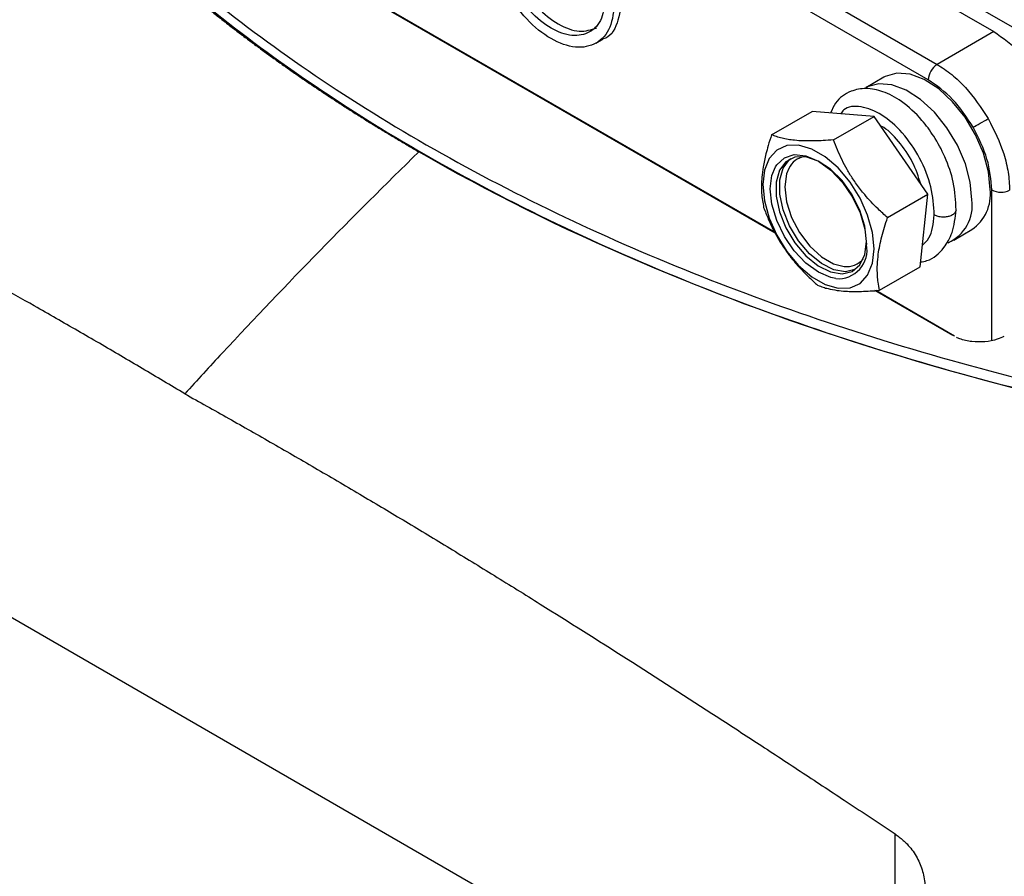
# Model space of a CAD drawing. Header units: millimetres. Extents: x -0.57 to 0.95, y -0.4 to 0.71.
# Tile 257 of 260: x 0.6868 to 0.7634, y 0.5296 to 0.5963. Entities that reach past the tile are written whole.
import ezdxf

# ---------------------------------------------------------------- set-up
doc = ezdxf.new("R2010")
doc.units = ezdxf.units.MM
doc.layers.add('FORMAT', color=7, linetype='Continuous')

msp = doc.modelspace()

# ---------------------------------------------------------------- linework, layer by layer
at = {"layer": 'FORMAT', "color": 7, "linetype": 'Continuous', "lineweight": 25}
for p, q in [((0.704683, 0.628804), (0.762603, 0.595368)), ((0.700565, 0.626082), (0.758187, 0.592818)), ((0.757504, 0.591608), (0.699882, 0.624872)), ((0.745583, 0.579685), (0.695779, 0.608436)), ((0.745554, 0.579744), (0.695844, 0.608441)), ((0.762603, 0.595368), (0.758187, 0.592818)), ((0.731627, 0.594474), (0.732194, 0.594801)), ((0.754052, 0.591816), (0.752638, 0.591)), ((0.745303, 0.587335), (0.748456, 0.589154)), ((0.753277, 0.58876), (0.748456, 0.589154)), ((0.750124, 0.58694), (0.753277, 0.58876)), ((0.757479, 0.582707), (0.753277, 0.58876)), ((0.762451, 0.571334), (0.762451, 0.58304)), ((0.754326, 0.580887), (0.757479, 0.582707)), ((0.756859, 0.577049), (0.757479, 0.582707)), ((0.759487, 0.579135), (0.760902, 0.579951)), ((0.753707, 0.575229), (0.756859, 0.577049)), ((0.759403, 0.571707), (0.753346, 0.575203)), ((0.759557, 0.57166), (0.753411, 0.575208)), ((0.644298, 0.573915), (0.748507, 0.513756)), ((0.754912, 0.523038), (0.754912, 0.532919))]:
    msp.add_line(p, q, dxfattribs=at)
at = {"layer": 'FORMAT', "color": 7, "linetype": 'Continuous', "lineweight": 25, "flags": 128}
for points in [[(0.715128, 0.623965), (0.71592, 0.623508), (0.724128, 0.61877), (0.732335, 0.614032), (0.740543, 0.609294), (0.74875, 0.604556), (0.756958, 0.599817), (0.765166, 0.595079), (0.765355, 0.59497)], [(0.762321, 0.583088), (0.76219, 0.584453), (0.761805, 0.585895), (0.761187, 0.587337), (0.760369, 0.588701), (0.759395, 0.589912), (0.758318, 0.590907), (0.757195, 0.59163), (0.756088, 0.592044), (0.755055, 0.592126), (0.754153, 0.591871), (0.754052, 0.591816)], [(0.760906, 0.582271), (0.760776, 0.583637), (0.760391, 0.585079), (0.759773, 0.586521), (0.758955, 0.587884), (0.757981, 0.589096), (0.756904, 0.59009), (0.755781, 0.590814), (0.754673, 0.591228), (0.753641, 0.59131), (0.752739, 0.591055), (0.752638, 0.591)], [(0.761002, 0.587916), (0.76111, 0.587978), (0.761239, 0.588052), (0.761384, 0.588136), (0.761542, 0.588227), (0.761706, 0.588322), (0.761869, 0.588416), (0.762027, 0.588508), (0.762174, 0.588592)], [(0.753279, 0.578457), (0.753153, 0.579727), (0.752782, 0.581069), (0.752189, 0.582405), (0.751407, 0.583656), (0.750482, 0.584751), (0.749468, 0.585625), (0.748423, 0.586228), (0.747408, 0.586525), (0.746483, 0.586498), (0.745701, 0.58615), (0.745108, 0.585499), (0.744738, 0.584585), (0.744612, 0.58346), (0.744738, 0.58219), (0.745108, 0.580848), (0.745701, 0.579513), (0.746483, 0.578261), (0.747408, 0.577167), (0.748423, 0.576292), (0.749468, 0.575689), (0.750482, 0.575392), (0.751407, 0.575419), (0.752189, 0.575768), (0.752782, 0.576418), (0.753153, 0.577332), (0.753279, 0.578457)], [(0.745594, 0.584831), (0.7457, 0.584996), (0.746295, 0.585549), (0.747071, 0.585788), (0.747975, 0.585699), (0.748945, 0.585286), (0.749915, 0.584579), (0.750819, 0.583625), (0.751595, 0.582489), (0.752191, 0.581249), (0.752565, 0.579989), (0.752693, 0.578795)], [(0.752693, 0.57904), (0.752562, 0.580217), (0.752178, 0.581459), (0.751571, 0.582672), (0.750784, 0.583767), (0.749877, 0.584663), (0.748916, 0.585294), (0.747973, 0.585612), (0.747118, 0.585594), (0.746415, 0.585241), (0.745914, 0.58458), (0.745655, 0.583659), (0.745655, 0.582547), (0.745914, 0.581327), (0.746415, 0.580088), (0.747118, 0.578923), (0.747973, 0.577918), (0.748916, 0.577147), (0.749877, 0.576669), (0.750784, 0.576517), (0.751571, 0.576704), (0.752178, 0.577216), (0.752562, 0.578014), (0.752693, 0.57904)], [(0.751795, 0.576839), (0.751067, 0.57668), (0.750159, 0.576832), (0.749199, 0.57731), (0.748256, 0.578081), (0.747401, 0.579086), (0.746698, 0.580251), (0.746197, 0.58149), (0.745938, 0.58271), (0.745938, 0.583822), (0.746197, 0.584743), (0.746698, 0.585404), (0.746803, 0.585486)], [(0.750311, 0.57614), (0.749915, 0.576218), (0.748945, 0.576631), (0.747975, 0.577338), (0.747071, 0.578293), (0.746295, 0.579428), (0.7457, 0.580668), (0.745325, 0.581928), (0.745198, 0.583122), (0.745325, 0.584168), (0.745594, 0.584831)], [(0.746638, 0.584724), (0.746464, 0.584289), (0.746329, 0.583285), (0.746464, 0.582126), (0.746856, 0.580906), (0.747476, 0.579723), (0.748272, 0.578673), (0.749179, 0.577841), (0.750125, 0.577295), (0.750954, 0.577084)]]:
    msp.add_lwpolyline(points, dxfattribs=at)
at = {"layer": 'FORMAT', "color": 7, "linetype": 'Continuous', "lineweight": 25}
for centre, radius, start, end in [((0.759047, 0.591535), 0.0015444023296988, 123.850043, 177.304797), ((0.748133, 0.583992), 0.0016641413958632, 100.094691, 153.906489), ((0.758998, 0.582702), 0.0033453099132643, 304.692289, 6.619891), ((0.763159, 0.584413), 0.001544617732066, 242.699347, 296.146), ((0.757745, 0.581851), 0.0031889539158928, 293.952511, 7.570877), ((0.750497, 0.578369), 0.0022369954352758, 265.225415, 10.971031), ((0.751139, 0.578798), 0.0017232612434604, 263.853228, 318.97041)]:
    msp.add_arc(centre, radius, start, end, dxfattribs=at)
for points, knots in [([(0.6745736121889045, 0.6320879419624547), (0.6746654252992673, 0.6318480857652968), (0.6748489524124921, 0.6313686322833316), (0.6751359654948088, 0.6306517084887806), (0.6754313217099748, 0.6299369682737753), (0.6757358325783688, 0.6292245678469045), (0.6760492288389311, 0.6285144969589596), (0.6763715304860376, 0.6278067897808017), (0.6767026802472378, 0.6271014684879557), (0.6770426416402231, 0.6263985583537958), (0.6773913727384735, 0.6256980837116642), (0.6777488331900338, 0.6250000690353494), (0.6781149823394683, 0.6243045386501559), (0.6784897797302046, 0.6236115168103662), (0.678873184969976, 0.622921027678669), (0.6792651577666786, 0.6222330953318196), (0.6796656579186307, 0.6215477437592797), (0.6800746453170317, 0.6208649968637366), (0.6804920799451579, 0.6201848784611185), (0.6809179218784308, 0.6195074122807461), (0.6813521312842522, 0.6188326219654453), (0.6817946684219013, 0.618160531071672), (0.6822454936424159, 0.617491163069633), (0.6827045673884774, 0.6168245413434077), (0.6831718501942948, 0.6161606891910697), (0.6836473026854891, 0.6154996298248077), (0.6841308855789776, 0.6148413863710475), (0.6846225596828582, 0.6141859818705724), (0.685122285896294, 0.6135334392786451), (0.6856300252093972, 0.6128837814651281), (0.686145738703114, 0.6122370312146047), (0.6866693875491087, 0.6115932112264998), (0.687200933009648, 0.6109523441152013), (0.6877403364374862, 0.6103144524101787), (0.6882875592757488, 0.6096795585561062), (0.6888425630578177, 0.6090476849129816), (0.6894053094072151, 0.6084188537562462), (0.6899757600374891, 0.6077930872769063), (0.6905538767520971, 0.6071704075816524), (0.6911396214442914, 0.6065508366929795), (0.6917329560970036, 0.605934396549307), (0.6923338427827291, 0.6053211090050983), (0.6929422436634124, 0.6047109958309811), (0.6935581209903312, 0.6041040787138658), (0.6941814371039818, 0.603500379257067), (0.6948121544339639, 0.6028999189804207), (0.6954502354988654, 0.6023027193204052), (0.6960956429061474, 0.6017088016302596), (0.6967483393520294, 0.6011181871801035), (0.6974082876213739, 0.6005308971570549), (0.6980754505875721, 0.5999469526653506), (0.6987497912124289, 0.5993663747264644), (0.6994312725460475, 0.598789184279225), (0.7001198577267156, 0.5982154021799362), (0.7008155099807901, 0.5976450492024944), (0.7015181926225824, 0.5970781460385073), (0.7022278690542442, 0.5965147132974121), (0.7029445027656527, 0.5959547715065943), (0.7036680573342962, 0.5953983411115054), (0.7043984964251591, 0.5948454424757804), (0.7051357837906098, 0.5942960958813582), (0.7058798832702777, 0.5937503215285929), (0.7066307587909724, 0.5932081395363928), (0.7073883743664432, 0.5926695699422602), (0.7081526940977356, 0.5921346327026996), (0.7089236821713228, 0.5916033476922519), (0.7097013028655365, 0.591075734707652), (0.7104855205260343, 0.5905518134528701), (0.7112762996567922, 0.5900316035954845), (0.7120736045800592, 0.5895151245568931), (0.7128774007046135, 0.5890023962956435), (0.7136876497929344, 0.5884934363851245), (0.7145043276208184, 0.5879882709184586), (0.7153273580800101, 0.5874868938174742), (0.7161568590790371, 0.5869894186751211), (0.7169922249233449, 0.5864955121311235), (0.717554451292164, 0.5861695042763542), (0.7178355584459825, 0.5860065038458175)], [0, 0, 0, 0, 0.0136919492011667, 0.0273691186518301, 0.0410317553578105, 0.05468010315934, 0.0683144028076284, 0.0819348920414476, 0.0955418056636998, 0.1091353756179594, 0.1227158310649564, 0.1362833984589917, 0.1498383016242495, 0.1633807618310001, 0.1769109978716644, 0.1904292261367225, 0.2039356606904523, 0.2174305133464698, 0.230913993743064, 0.2443863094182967, 0.2578476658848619, 0.2712982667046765, 0.2847383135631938, 0.2981680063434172, 0.3115875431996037, 0.3249971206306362, 0.3383969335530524, 0.3517871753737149, 0.3651680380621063, 0.3785397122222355, 0.391902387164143, 0.4052562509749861, 0.4186014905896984, 0.4319382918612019, 0.4452668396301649, 0.4585873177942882, 0.4718999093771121, 0.485204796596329, 0.4985021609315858, 0.5117921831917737, 0.5250750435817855, 0.5383509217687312, 0.5516199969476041, 0.5648824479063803, 0.5781384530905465, 0.5913881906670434, 0.6046318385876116, 0.6178695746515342, 0.631101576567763, 0.6443280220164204, 0.6575490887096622, 0.6707649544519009, 0.6839757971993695, 0.6971817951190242, 0.710383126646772, 0.7235799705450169, 0.7367725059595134, 0.749960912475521, 0.7631453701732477, 0.7763260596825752, 0.7895031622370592, 0.8026768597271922, 0.8158473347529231, 0.8290147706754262, 0.842179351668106, 0.8553412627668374, 0.8685006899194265, 0.8816578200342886, 0.8948128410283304, 0.9079659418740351, 0.921117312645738, 0.9342671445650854, 0.9474156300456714, 0.9605629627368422, 0.973709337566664, 0.9868549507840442, 1, 1, 1, 1]), ([(0.6750994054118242, 0.6325422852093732), (0.6761707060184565, 0.6300026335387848), (0.6783207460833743, 0.6249056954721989), (0.682927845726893, 0.6174608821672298), (0.68857090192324, 0.6101934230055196), (0.695257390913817, 0.6032819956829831), (0.7028497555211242, 0.5967964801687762), (0.7113187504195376, 0.5907433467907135), (0.7207478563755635, 0.5850883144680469), (0.7309556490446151, 0.5799663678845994), (0.7417927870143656, 0.5754228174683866), (0.7532213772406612, 0.5714550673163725), (0.7653482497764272, 0.5680501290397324), (0.7767317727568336, 0.5655647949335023), (0.7870538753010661, 0.5637781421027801), (0.7931437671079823, 0.5630170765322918), (0.7961939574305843, 0.562635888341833)], [0, 0, 0, 0, 0.0733551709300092, 0.1472197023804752, 0.2226912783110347, 0.2987189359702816, 0.3720737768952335, 0.4459371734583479, 0.5214090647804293, 0.5974381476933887, 0.6707430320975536, 0.7445537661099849, 0.8199724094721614, 0.8959462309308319, 0.9478835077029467, 1, 1, 1, 1]), ([(0.675090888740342, 0.631724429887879), (0.6761622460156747, 0.6291846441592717), (0.6783123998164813, 0.6240874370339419), (0.6829197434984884, 0.6166422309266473), (0.6885630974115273, 0.6093743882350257), (0.6952499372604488, 0.6024625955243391), (0.7028426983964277, 0.5959767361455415), (0.7113121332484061, 0.5899232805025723), (0.7207417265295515, 0.5842679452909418), (0.7309500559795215, 0.5791457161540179), (0.7417877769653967, 0.5746019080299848), (0.7532169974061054, 0.5706339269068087), (0.7653445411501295, 0.5672287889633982), (0.7767287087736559, 0.5647433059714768), (0.7870514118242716, 0.5629565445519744), (0.7931416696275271, 0.5621954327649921), (0.7961920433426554, 0.5618142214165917)], [0, 0, 0, 0, 0.0733550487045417, 0.1472194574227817, 0.2226909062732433, 0.2987184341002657, 0.372073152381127, 0.4459364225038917, 0.5214081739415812, 0.5974371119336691, 0.6707421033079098, 0.7445529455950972, 0.8199717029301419, 0.8959456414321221, 0.9478832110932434, 1, 1, 1, 1]), ([(0.7244505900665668, 0.6033125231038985), (0.7245143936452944, 0.6026344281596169), (0.7246420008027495, 0.6012782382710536), (0.7256226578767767, 0.5990818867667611), (0.7270267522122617, 0.5971794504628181), (0.7286881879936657, 0.5958458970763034), (0.7303797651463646, 0.5952213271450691), (0.7312552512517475, 0.5955185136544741), (0.731692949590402, 0.5956670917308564)], [0, 0, 0, 0, 0.1666723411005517, 0.333344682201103, 0.5000170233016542, 0.6666893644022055, 0.8333617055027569, 0.9999999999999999, 0.9999999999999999, 0.9999999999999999, 0.9999999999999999]), ([(0.73364297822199, 0.5980058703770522), (0.7335583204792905, 0.5973232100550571), (0.7333890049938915, 0.5959578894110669), (0.7327284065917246, 0.594905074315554), (0.7321930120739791, 0.5948010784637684), (0.7321929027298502, 0.5948010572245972)], [0, 0, 0, 0, 0.4999489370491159, 0.9998978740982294, 1, 1, 1, 1]), ([(0.7626029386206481, 0.5953675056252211), (0.7633143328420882, 0.5948696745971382), (0.7644085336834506, 0.5941039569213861), (0.7657248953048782, 0.5925301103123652), (0.7666304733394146, 0.5911649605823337), (0.767359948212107, 0.5896981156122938), (0.7680647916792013, 0.587771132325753), (0.7681808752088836, 0.5864405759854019), (0.7682563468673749, 0.5855755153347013)], [0, 0, 0, 0, 0.239513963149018, 0.3683982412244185, 0.4999999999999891, 0.6316017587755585, 0.7604860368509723, 1, 1, 1, 1]), ([(0.7581866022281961, 0.5928179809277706), (0.7585694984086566, 0.5925676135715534), (0.759325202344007, 0.5920734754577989), (0.7607508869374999, 0.5907336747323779), (0.7616100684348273, 0.5894408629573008), (0.7621740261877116, 0.5885922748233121)], [0, 0, 0, 0, 0.2608518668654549, 0.5148308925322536, 0.9999999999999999, 0.9999999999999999, 0.9999999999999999, 0.9999999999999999]), ([(0.7610024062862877, 0.5879158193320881), (0.7604914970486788, 0.5886903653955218), (0.7594695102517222, 0.5902397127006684), (0.7581593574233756, 0.5911518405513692), (0.7575041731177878, 0.5916079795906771)], [0, 0, 0, 0, 0.4999176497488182, 0.9999999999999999, 0.9999999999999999, 0.9999999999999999, 0.9999999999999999]), ([(0.7596708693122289, 0.5814970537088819), (0.7596365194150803, 0.5822038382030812), (0.7595717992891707, 0.5835355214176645), (0.7588761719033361, 0.5855457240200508), (0.7580015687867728, 0.587181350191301), (0.7568677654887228, 0.5887060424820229), (0.7555162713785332, 0.5899536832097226), (0.7540238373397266, 0.590746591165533), (0.7526769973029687, 0.5910104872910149), (0.7513421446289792, 0.59076447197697), (0.7503436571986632, 0.5900645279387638), (0.7500123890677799, 0.5893009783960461), (0.7498975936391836, 0.5890363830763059)], [0, 0, 0, 0, 0.1243832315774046, 0.2343558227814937, 0.3302259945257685, 0.412222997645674, 0.5369171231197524, 0.6407939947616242, 0.73437521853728, 0.8228272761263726, 0.9386037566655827, 1, 1, 1, 1]), ([(0.7579639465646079, 0.5810973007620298), (0.7579230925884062, 0.5818144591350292), (0.7578416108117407, 0.5832448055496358), (0.7568995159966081, 0.5855625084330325), (0.7555283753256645, 0.5875678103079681), (0.7538676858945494, 0.5890147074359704), (0.7522520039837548, 0.5896110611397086), (0.7511058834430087, 0.5895605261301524), (0.7507519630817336, 0.5890775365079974), (0.7506751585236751, 0.5889727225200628)], [0, 0, 0, 0, 0.1594584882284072, 0.3180341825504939, 0.4779801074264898, 0.6368520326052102, 0.7957239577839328, 0.9556698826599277, 0.9999999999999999, 0.9999999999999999, 0.9999999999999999, 0.9999999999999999]), ([(0.7621740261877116, 0.5885922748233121), (0.7626269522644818, 0.5876795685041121), (0.763316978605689, 0.5862890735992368), (0.7637644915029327, 0.5843844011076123), (0.7638146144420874, 0.5834828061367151), (0.7638400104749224, 0.5830259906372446)], [0, 0, 0, 0, 0.4851691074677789, 0.7391481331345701, 1, 1, 1, 1]), ([(0.7453033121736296, 0.587334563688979), (0.745210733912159, 0.5870519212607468), (0.7450481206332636, 0.5865554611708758), (0.744817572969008, 0.5857150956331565), (0.744638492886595, 0.5848865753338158), (0.7445344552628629, 0.5840716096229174), (0.7445026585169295, 0.583398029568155), (0.7445210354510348, 0.5827959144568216), (0.7445802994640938, 0.5822196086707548), (0.7446493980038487, 0.58185779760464), (0.7446840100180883, 0.5816765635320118)], [0, 0, 0, 0, 0.1327610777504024, 0.233194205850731, 0.4020561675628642, 0.5389267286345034, 0.6527055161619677, 0.7671745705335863, 0.883375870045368, 0.9999999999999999, 0.9999999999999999, 0.9999999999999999, 0.9999999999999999]), ([(0.7501243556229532, 0.5869398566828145), (0.749850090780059, 0.5869189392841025), (0.7493683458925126, 0.5868821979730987), (0.7485771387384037, 0.5868494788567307), (0.7478232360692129, 0.5868490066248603), (0.7471207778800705, 0.5868960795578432), (0.7465695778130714, 0.5869707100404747), (0.7461022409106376, 0.5870682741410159), (0.7456775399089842, 0.5871891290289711), (0.7454282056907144, 0.5872860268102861), (0.7453033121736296, 0.587334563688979)], [0, 0, 0, 0, 0.1327606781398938, 0.2331934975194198, 0.402054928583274, 0.5389250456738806, 0.6527042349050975, 0.7671736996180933, 0.8833754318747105, 1, 1, 1, 1]), ([(0.7569207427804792, 0.5835105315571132), (0.7567320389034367, 0.5840829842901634), (0.7563345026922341, 0.5852889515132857), (0.7552151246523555, 0.5868466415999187), (0.7542856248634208, 0.5878126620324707), (0.7538277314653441, 0.5879909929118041), (0.7538040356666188, 0.5880002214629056)], [0, 0, 0, 0, 0.3061964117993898, 0.6450538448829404, 0.9816316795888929, 0.9999999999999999, 0.9999999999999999, 0.9999999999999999, 0.9999999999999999]), ([(0.762450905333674, 0.5830399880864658), (0.7623834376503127, 0.5838355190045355), (0.7622485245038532, 0.5854263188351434), (0.7614177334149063, 0.5870860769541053), (0.7610024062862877, 0.5879158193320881)], [0, 0, 0, 0, 0.500082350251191, 1, 1, 1, 1]), ([(0.7543260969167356, 0.5808871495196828), (0.7540787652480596, 0.5811109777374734), (0.7534567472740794, 0.5816738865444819), (0.7526450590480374, 0.5825391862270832), (0.7520154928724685, 0.5833417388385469), (0.7515632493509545, 0.5839972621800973), (0.7511772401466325, 0.584626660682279), (0.7507815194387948, 0.5853782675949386), (0.750428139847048, 0.586150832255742), (0.7502257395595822, 0.5866765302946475), (0.7501243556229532, 0.5869398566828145)], [0, 0, 0, 0, 0.1327632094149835, 0.3338881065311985, 0.4702967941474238, 0.538910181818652, 0.6526930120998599, 0.7671661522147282, 0.8833716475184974, 1, 1, 1, 1]), ([(0.7178355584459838, 0.5860065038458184), (0.7126527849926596, 0.5809671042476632), (0.7065518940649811, 0.5747255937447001), (0.7005756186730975, 0.5682389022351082), (0.6996047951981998, 0.5671750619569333)], [0.7013092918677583, 0.7013092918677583, 0.7013092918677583, 0.7013092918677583, 0.9513092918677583, 1, 1, 1, 1]), ([(0.7446840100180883, 0.5816765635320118), (0.7448000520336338, 0.581376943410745), (0.745091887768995, 0.5806234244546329), (0.745602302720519, 0.5795842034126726), (0.746128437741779, 0.5787219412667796), (0.7465847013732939, 0.5780687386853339), (0.7470434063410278, 0.5774813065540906), (0.7476190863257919, 0.5768335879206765), (0.7482336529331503, 0.5762118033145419), (0.7486681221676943, 0.5758200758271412), (0.7488857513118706, 0.5756238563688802)], [0, 0, 0, 0, 0.1327632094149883, 0.3338881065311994, 0.4702967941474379, 0.5389101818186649, 0.652693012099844, 0.7671661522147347, 0.883371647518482, 1, 1, 1, 1]), ([(0.7569014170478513, 0.5774343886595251), (0.75706830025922, 0.5774623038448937), (0.7577982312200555, 0.5775844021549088), (0.7586889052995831, 0.5784073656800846), (0.7594745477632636, 0.5797627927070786), (0.7596013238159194, 0.5808827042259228), (0.7596708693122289, 0.5814970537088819)], [0, 0, 0, 0, 0.0992772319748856, 0.4342289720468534, 0.6896351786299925, 1, 1, 1, 1]), ([(0.7596609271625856, 0.5814971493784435), (0.75966249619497, 0.5814726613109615), (0.7596679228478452, 0.5813879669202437), (0.7595788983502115, 0.5812444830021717), (0.7593919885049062, 0.5810898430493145), (0.7591230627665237, 0.5809794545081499), (0.7588238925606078, 0.5809262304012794), (0.7585032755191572, 0.5809267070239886), (0.7582003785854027, 0.5809818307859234), (0.7580363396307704, 0.5810619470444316), (0.757963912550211, 0.5810973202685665)], [0, 0, 0, 0, 0.0544109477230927, 0.1881856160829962, 0.3291969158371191, 0.4702082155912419, 0.6039828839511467, 0.7252845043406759, 0.878706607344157, 1, 1, 1, 1]), ([(0.6996047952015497, 0.5671750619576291), (0.6990546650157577, 0.5675045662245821), (0.6979518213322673, 0.5681651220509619), (0.696293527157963, 0.5691483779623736), (0.6946273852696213, 0.5701290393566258), (0.6929533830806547, 0.5711063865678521), (0.6912715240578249, 0.5720806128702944), (0.6895818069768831, 0.573051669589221), (0.6874962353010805, 0.5742407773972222), (0.6850041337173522, 0.5756467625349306), (0.6820949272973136, 0.5772664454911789), (0.6791458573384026, 0.578888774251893), (0.6771668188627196, 0.5799602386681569), (0.6761705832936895, 0.5804996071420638)], [0, 0, 0, 0, 0.0704287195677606, 0.1411881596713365, 0.2122795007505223, 0.2837039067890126, 0.3554625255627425, 0.4275564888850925, 0.4999869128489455, 0.6224193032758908, 0.7465624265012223, 0.8724211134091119, 1, 1, 1, 1]), ([(0.7537067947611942, 0.575229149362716), (0.7536677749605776, 0.575435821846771), (0.75359923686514, 0.5757988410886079), (0.7535339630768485, 0.5764684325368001), (0.7535243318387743, 0.5771880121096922), (0.7535966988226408, 0.5779846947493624), (0.7537180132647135, 0.5787099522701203), (0.7538795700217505, 0.5794159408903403), (0.7540814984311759, 0.5801430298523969), (0.7542444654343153, 0.5806388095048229), (0.7543260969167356, 0.5808871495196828)], [0, 0, 0, 0, 0.1327610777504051, 0.2331942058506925, 0.4020561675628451, 0.5389267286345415, 0.6527055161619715, 0.7671745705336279, 0.8833758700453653, 0.9999999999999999, 0.9999999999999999, 0.9999999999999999, 0.9999999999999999]), ([(0.7570442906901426, 0.5787396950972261), (0.7572308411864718, 0.5789101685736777), (0.7577938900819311, 0.5794246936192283), (0.7578958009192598, 0.5804270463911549), (0.757963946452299, 0.5810972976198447)], [0, 0, 0, 0, 0.3313220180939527, 1, 1, 1, 1]), ([(0.7488857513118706, 0.5756238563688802), (0.7490284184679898, 0.5755688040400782), (0.749279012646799, 0.575472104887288), (0.749774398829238, 0.5753340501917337), (0.7503395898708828, 0.575225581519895), (0.7510103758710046, 0.5751602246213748), (0.7516510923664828, 0.5751372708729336), (0.7522983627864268, 0.5751435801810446), (0.75298425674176, 0.5751735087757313), (0.7534656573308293, 0.5752105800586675), (0.7537067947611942, 0.575229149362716)], [0, 0, 0, 0, 0.1327606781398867, 0.2331934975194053, 0.4020549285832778, 0.5389250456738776, 0.652704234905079, 0.767173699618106, 0.8833754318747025, 1, 1, 1, 1]), ([(0.763395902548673, 0.5716453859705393), (0.7632289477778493, 0.57156272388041), (0.762798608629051, 0.5713496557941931), (0.7619098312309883, 0.5711993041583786), (0.7608944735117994, 0.5712121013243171), (0.7601264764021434, 0.5713656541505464), (0.7597791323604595, 0.5715334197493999), (0.7596922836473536, 0.5715753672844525)], [0, 0, 0, 0, 0.1585401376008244, 0.4086497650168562, 0.6611113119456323, 0.915265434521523, 1, 1, 1, 1]), ([(0.6996047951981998, 0.5671750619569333), (0.7001740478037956, 0.5668587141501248), (0.7013147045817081, 0.5662248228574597), (0.7030288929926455, 0.5652613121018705), (0.7047495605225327, 0.5642865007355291), (0.7064766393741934, 0.5632997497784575), (0.7082100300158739, 0.5623014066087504), (0.7099495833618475, 0.5612915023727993), (0.7116951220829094, 0.5602701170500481), (0.7139837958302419, 0.5589202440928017), (0.7168326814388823, 0.5572208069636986), (0.7202569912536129, 0.5551501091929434), (0.7237458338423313, 0.5530120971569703), (0.728338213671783, 0.5501627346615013), (0.734134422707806, 0.546504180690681), (0.7398172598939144, 0.5428472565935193), (0.7443948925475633, 0.5398652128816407), (0.7477519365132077, 0.5376631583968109), (0.75127916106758, 0.5353347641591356), (0.7536660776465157, 0.5337477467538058), (0.7549120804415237, 0.5329193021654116)], [0, 0, 0, 0, 0.0308513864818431, 0.0618193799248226, 0.0929021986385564, 0.1240980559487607, 0.1554051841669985, 0.1868218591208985, 0.2183464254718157, 0.2499773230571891, 0.310833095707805, 0.3727403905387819, 0.4355689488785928, 0.4999672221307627, 0.6217407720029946, 0.7499794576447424, 0.8083778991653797, 0.8703002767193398, 0.9322949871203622, 0.9999999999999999, 0.9999999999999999, 0.9999999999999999, 0.9999999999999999]), ([(0.7964316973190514, 0.5617407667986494), (0.7838216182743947, 0.5505496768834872), (0.7607227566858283, 0.526045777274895), (0.7407321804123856, 0.4966691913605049), (0.7312551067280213, 0.4804548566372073), (0.7303922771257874, 0.4789550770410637), (0.7295388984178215, 0.4774479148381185)], [0.6392847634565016, 0.6392847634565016, 0.6392847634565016, 0.6392847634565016, 0.8197700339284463, 0.9834153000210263, 0.9834153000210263, 0.9999999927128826, 0.9999999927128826, 0.9999999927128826, 0.9999999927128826]), ([(0.8151588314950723, 0.5475688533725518), (0.7926528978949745, 0.5252685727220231), (0.7709484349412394, 0.5010105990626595), (0.7505007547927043, 0.4749004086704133), (0.7504447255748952, 0.4748280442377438), (0.7503890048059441, 0.4747552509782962)], [0.6541282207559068, 0.6541282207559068, 0.6541282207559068, 0.6541282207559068, 0.9990472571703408, 0.9990472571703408, 1, 1, 1, 1]), ([(0.7549120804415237, 0.5329193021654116), (0.7549689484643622, 0.5328805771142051), (0.755082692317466, 0.5328031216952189), (0.7552463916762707, 0.532680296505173), (0.7554049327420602, 0.5325526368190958), (0.7555578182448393, 0.5324196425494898), (0.7557051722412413, 0.5322814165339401), (0.7559397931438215, 0.5320439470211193), (0.7562398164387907, 0.5316901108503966), (0.7565644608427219, 0.5312014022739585), (0.7568289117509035, 0.5306818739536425), (0.7570982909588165, 0.5299558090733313), (0.7572427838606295, 0.5291867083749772), (0.7572635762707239, 0.5283969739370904), (0.7572186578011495, 0.5277981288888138), (0.7571145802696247, 0.5271943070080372), (0.7569630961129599, 0.526631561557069), (0.7567795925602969, 0.5261133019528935), (0.7565764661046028, 0.5256410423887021), (0.7563389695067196, 0.5251755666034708), (0.7560699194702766, 0.5247159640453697), (0.7558639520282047, 0.5244177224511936), (0.7557605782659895, 0.5242680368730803)], [0, 0, 0, 0, 0.0207297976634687, 0.041462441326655, 0.0622210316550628, 0.083028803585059, 0.1039090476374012, 0.1248850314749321, 0.187207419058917, 0.2500297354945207, 0.312129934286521, 0.3747095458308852, 0.4999058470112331, 0.5620341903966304, 0.6245157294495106, 0.6870169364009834, 0.7498073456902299, 0.7998013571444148, 0.849636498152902, 0.8994949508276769, 0.9495571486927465, 0.9999999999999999, 0.9999999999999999, 0.9999999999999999, 0.9999999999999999])]:
    msp.add_open_spline(points, degree=3, knots=knots, dxfattribs=at)
for points in [[(0.7330772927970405, 0.597679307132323), (0.7330028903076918, 0.596974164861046), (0.7328540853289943, 0.5955638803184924), (0.7317094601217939, 0.5943220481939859), (0.730073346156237, 0.5939952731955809), (0.728127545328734, 0.5946721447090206), (0.7261817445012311, 0.5962418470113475), (0.7245456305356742, 0.5984576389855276), (0.7234010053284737, 0.6010210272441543), (0.7232522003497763, 0.6026031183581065), (0.7231777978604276, 0.6033941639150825)], [(0.7323701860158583, 0.5980875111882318), (0.7323064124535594, 0.5974831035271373), (0.7321788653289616, 0.5962742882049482), (0.731197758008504, 0.5952098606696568), (0.7297953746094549, 0.5949297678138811), (0.7281275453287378, 0.5955099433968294), (0.7264597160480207, 0.5968554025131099), (0.7250573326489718, 0.5987546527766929), (0.7240762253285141, 0.6009518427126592), (0.7239486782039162, 0.6023079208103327), (0.7238849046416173, 0.6029859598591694)], [(0.7964316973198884, 0.5617407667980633), (0.7666685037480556, 0.5651362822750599), (0.7394091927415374, 0.573552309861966), (0.7178355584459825, 0.5860065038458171)]]:
    msp.add_open_spline(points, degree=3, dxfattribs=at)

doc.saveas('drawing.dxf')
